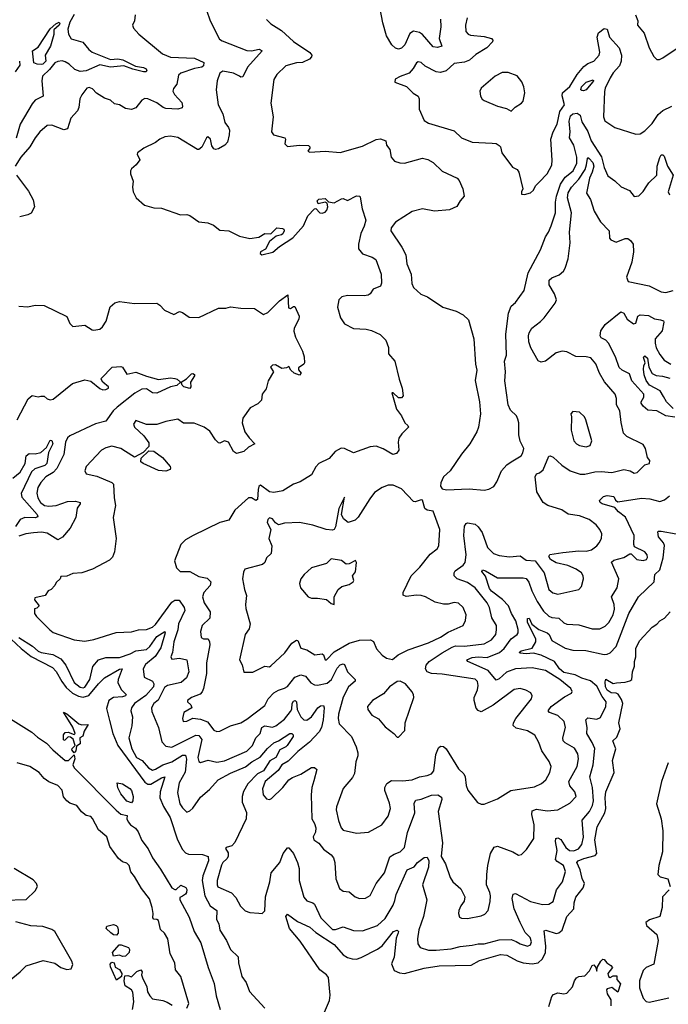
# Model space of a CAD drawing. Extents: x 2087054 to 2277909, y 548907 to 753496.
# Tile 298 of 444: x 2172441 to 2176762, y 694360 to 700922. Entities that reach past the tile are written whole.
import ezdxf

# ---------------------------------------------------------------- set-up
doc = ezdxf.new("R2010")
doc.units = 0

msp = doc.modelspace()

# ---------------------------------------------------------------- linework, layer by layer
at = {"layer": '0CON20XD'}
for points in [[(2175244.7, 700924.7), (2175246.5, 700875), (2175236.3, 700796.3), (2175252.2, 700745), (2175225, 700735.8), (2175195, 700740.5), (2175125, 700824), (2175105, 700836.5), (2175065.4, 700844.6), (2175039.2, 700830.8), (2175005.9, 700755), (2174985, 700732.9), (2174965, 700725.5), (2174945, 700731.5), (2174921.1, 700755), (2174885.2, 700815.2), (2174859.8, 700899.8), (2174841.8, 700995)], [(2173211.2, 700955), (2173206.2, 700915), (2173193.3, 700885), (2173198.8, 700865), (2173235, 700826.2), (2173392, 700695), (2173445, 700671.8), (2173604.5, 700664.5), (2173667.4, 700637.4), (2173665.7, 700615), (2173655, 700606.3), (2173605, 700596), (2173514.4, 700565), (2173498, 700552), (2173487.4, 700492.6), (2173465, 700463.3), (2173461.9, 700445), (2173473.4, 700423.4), (2173520.5, 700370.5), (2173525.9, 700345.9), (2173522.5, 700335), (2173495, 700324.8), (2173415, 700329.2), (2173396.3, 700336.4), (2173355, 700368.6), (2173295, 700394), (2173275, 700396), (2173254.1, 700385.9), (2173215, 700333.8), (2173185, 700323.8), (2173145, 700330), (2173105, 700353.3), (2173071.7, 700361.7), (2173045.9, 700385.9), (2173005, 700398.8), (2172952.5, 700432.5), (2172925, 700461.2), (2172905, 700469.2), (2172887.5, 700465), (2172855, 700420), (2172842.5, 700395), (2172834.2, 700335.8), (2172825.6, 700314.4), (2172780.8, 700265), (2172760, 700195), (2172735, 700188.5), (2172655, 700219.2), (2172623.8, 700216.2), (2172576.3, 700173.6), (2172544.5, 700135), (2172507.9, 700075), (2172448.9, 700005), (2172410.6, 699945)], [(2172805, 700956.8), (2172774.5, 700905), (2172762, 700858), (2172767, 700825), (2172785, 700795.3), (2172862.8, 700772.8), (2172902.5, 700722.5), (2172924.3, 700704.3), (2173045, 700656.1), (2173095, 700660.3), (2173128.5, 700655), (2173212.8, 700612.7), (2173265, 700603.7), (2173283.5, 700595), (2173288.2, 700581.8), (2173282, 700575), (2173265, 700573.6), (2173195, 700591.1), (2173135.2, 700615.2), (2173045, 700605.4), (2172975, 700620.3), (2172885, 700582.1), (2172845, 700577.1), (2172808.9, 700588.9), (2172771.3, 700625), (2172745, 700641.4), (2172725, 700647.4), (2172695, 700643.4), (2172675, 700633.3), (2172640.2, 700589.8), (2172593.8, 700546.2), (2172588.4, 700515), (2172597.1, 700412.9), (2172545, 700386.4), (2172525, 700360)], [(2173685.7, 700985), (2173708.9, 700915), (2173772.2, 700792.2), (2173790.2, 700780.2), (2173955, 700716.2), (2173985, 700714.6), (2174035.4, 700725.4), (2174056, 700715), (2173959.6, 700605), (2173928.5, 700541.5), (2173915, 700539.2), (2173905.5, 700545.5)], [(2174084.2, 700924.2), (2174113.3, 700895), (2174185, 700850.8), (2174265, 700777.1), (2174375, 700702.9), (2174386.9, 700685), (2174385, 700674), (2174370.9, 700659.1), (2174325, 700635.8), (2174285, 700634.4), (2174213.3, 700615), (2174155, 700556.7), (2174135, 700522.5), (2174114.2, 700365), (2174130.6, 700275), (2174118.8, 700175), (2174132.5, 700155), (2174207.5, 700135), (2174212.5, 700125), (2174206.7, 700095), (2174225, 700076.7), (2174305, 700086), (2174365, 700083.3), (2174373.3, 700075), (2174373.3, 700065), (2174360, 700045), (2174375, 700040), (2174475, 700046.5), (2174575, 700035.7), (2174725, 700078.5), (2174815, 700124.4), (2174845, 700127.1), (2174880, 700115), (2174883.8, 700085), (2174906.7, 700056.7), (2174916.7, 700005), (2174938.9, 699978.9), (2174972.7, 699967.3), (2175005, 699965.6), (2175085, 699987.5), (2175125, 699998.5), (2175160.7, 699990.7), (2175195, 699969.4), (2175255, 699911.9), (2175356.2, 699865), (2175369.7, 699849.7), (2175394.3, 699795), (2175402, 699745), (2175374.4, 699715.6), (2175353.2, 699676.8), (2175303.3, 699655), (2175205, 699645.4), (2175125, 699662.1), (2175055, 699642.9), (2174945, 699572.5), (2174915.5, 699535), (2174913.3, 699515), (2174987.5, 699405), (2175013.5, 699355), (2175020.4, 699295), (2175048.2, 699225), (2175052.8, 699162.8), (2175065, 699138), (2175113.4, 699093.4), (2175158.8, 699075), (2175260, 699005), (2175348.8, 698978.8), (2175395.8, 698955.8), (2175430.5, 698920.5), (2175466, 698795), (2175478, 698625), (2175486, 698585), (2175476.1, 698516.1), (2175503.3, 698375), (2175511.2, 698295), (2175498, 698205), (2175486, 698175), (2175440, 698095), (2175385, 698026.7), (2175308.8, 697915), (2175263.8, 697875), (2175246, 697835), (2175245, 697812.5), (2175256.2, 697795), (2175285, 697788.2), (2175434.6, 697795.4), (2175535, 697786.2), (2175567.5, 697792.5), (2175598.8, 697811.2), (2175619.1, 697840.9), (2175651.4, 697915), (2175686, 697954), (2175715, 697975.7), (2175780.8, 698015), (2175792.9, 698035), (2175798.6, 698065), (2175775, 698113.3), (2175765.5, 698155), (2175766, 698235), (2175760.5, 698260.5), (2175751.2, 698281.2), (2175710, 698320), (2175694.2, 698355), (2175672, 698515), (2175678.1, 698575), (2175671.4, 698645), (2175684.5, 698685.5), (2175680.4, 698825), (2175698.1, 698965), (2175715, 699012.5), (2175745, 699036.7), (2175802.4, 699117.6), (2175827.5, 699235), (2175911.1, 699388.9), (2175943.3, 699475), (2175964.6, 699505.4), (2175982.5, 699547.5), (2176010.4, 699635), (2176010.5, 699705), (2176016.9, 699745), (2176044.8, 699825), (2176075, 699871.9), (2176127.6, 699915), (2176152.1, 699965), (2176153.3, 700005), (2176133.5, 700085), (2176104.2, 700135), (2176108.5, 700175), (2176100.6, 700245), (2176109.8, 700280.2), (2176125.1, 700294.9), (2176155, 700299.4), (2176175.5, 700285.5), (2176185, 700240.8), (2176225.6, 700175.6), (2176247.1, 700115), (2176317, 700007), (2176335, 699935.8), (2176360.2, 699880.2), (2176405, 699848.8), (2176447, 699807), (2176503.4, 699783.4), (2176535, 699743.1), (2176565, 699747.1), (2176595, 699775.7), (2176619.6, 699815)], [(2175422.9, 700935), (2175411.1, 700885), (2175412.6, 700842.6), (2175428, 700825), (2175445, 700817.8), (2175535, 700808.8), (2175585, 700796.9), (2175594, 700785), (2175590, 700775), (2175552.2, 700735), (2175480.4, 700689.6), (2175437.4, 700652.6), (2175405, 700639.4), (2175335, 700629.5), (2175281.7, 700581.7), (2175245, 700568.9), (2175215, 700574.6), (2175142.2, 700612.2), (2175115, 700635.8), (2175095, 700640.8), (2175084, 700635), (2175063.2, 700596.8), (2175035.6, 700564.4), (2174975, 700543.3), (2174942.5, 700525), (2174940, 700505), (2175017.6, 700477.6), (2175061.7, 700431.7), (2175095, 700412.5), (2175103.3, 700395), (2175102.9, 700325), (2175135, 700250), (2175165, 700231.4), (2175335, 700181.9), (2175385, 700134.2), (2175455, 700105.6), (2175589.5, 700099.5), (2175615, 700096.2), (2175635, 700083.3), (2175643.3, 700075), (2175652.5, 700035), (2175725, 699939.2), (2175755, 699923.3), (2175765.9, 699905.9), (2175793.3, 699795), (2175783.3, 699775), (2175785, 699760), (2175805, 699757.5), (2175845, 699767.5), (2175863.6, 699786.4), (2175877.5, 699815), (2175902, 699838), (2175955.6, 699895), (2175985, 699952.5), (2175988.1, 699985), (2175979.4, 700125), (2175994.6, 700175), (2176020.8, 700225), (2176039.3, 700310.7), (2176070.8, 700355), (2176055.4, 700415), (2176057.1, 700435), (2176105, 700476), (2176154.5, 700555.5), (2176200.1, 700609.9), (2176225, 700629.6), (2176265, 700646.4), (2176302.1, 700685), (2176306.6, 700705), (2176288.7, 700805), (2176296.9, 700835), (2176335, 700862.7), (2176355, 700859.2), (2176370.7, 700805), (2176434.8, 700734.8), (2176450.5, 700685), (2176447.2, 700645), (2176436.3, 700615), (2176395, 700567.5), (2176375.3, 700535), (2176341.1, 700465), (2176337.4, 700442.6), (2176330, 700275), (2176338.3, 700248.3), (2176405, 700204), (2176545, 700158), (2176575, 700160), (2176605, 700182), (2176655, 700230.8), (2176695, 700290), (2176725, 700317.1), (2176785, 700345.7)], [(2176542.5, 700955), (2176558.6, 700915), (2176556.2, 700885), (2176601.2, 700831.2), (2176634, 700735), (2176665, 700677.5), (2176685, 700657.5), (2176703, 700657), (2176725, 700666.7), (2176835, 700740)], [(2172585, 700624.1), (2172557.5, 700625), (2172534.6, 700635), (2172526.7, 700713.3), (2172565, 700739.2), (2172645, 700861.2), (2172680.8, 700895), (2172705, 700905.5), (2172709.2, 700895), (2172705, 700884.5), (2172669.2, 700855), (2172667.9, 700822.1), (2172647.1, 700745), (2172610, 700685), (2172615.5, 700645), (2172595, 700625.8), (2172585, 700624.1)], [(2172440.4, 700645), (2172442.2, 700617.8), (2172410, 700575)], [(2173905.5, 700545.5), (2173866.2, 700565), (2173795, 700579.2), (2173775, 700565.6), (2173757.4, 700515), (2173750.3, 700455), (2173762.2, 700355), (2173794.5, 700295), (2173807.4, 700237.4), (2173833.1, 700203.1), (2173838.6, 700185), (2173837.5, 700155), (2173824.4, 700105), (2173807.5, 700085), (2173765, 700060.9), (2173745, 700057.3), (2173735, 700061.5), (2173721.8, 700081.8), (2173711.1, 700125), (2173695, 700142), (2173685, 700133.8), (2173655, 700073.3), (2173635, 700055.6), (2173625, 700055.6), (2173495, 700135.8), (2173445, 700146), (2173408.8, 700141.2), (2173375, 700125.8), (2173345, 700104.2), (2173267.5, 700065), (2173226.7, 700035), (2173223.8, 700025), (2173241.7, 699988.3), (2173217.5, 699955), (2173185, 699927.5), (2173180, 699915), (2173180, 699895), (2173196.7, 699845), (2173192.5, 699805), (2173197.5, 699775), (2173217.5, 699735), (2173272.5, 699685), (2173335, 699668.8), (2173385, 699666.7), (2173511.7, 699621.7), (2173555, 699623.3), (2173575, 699616.7), (2173635, 699574.2), (2173695, 699567.5), (2173732.7, 699552.7), (2173775, 699518.8), (2173835, 699513.8), (2173905, 699480), (2173973.9, 699463.9), (2174035, 699471.8), (2174075, 699495.8), (2174115, 699494), (2174155, 699535.4), (2174191.2, 699531.2), (2174200.6, 699525), (2174202.7, 699515), (2174194.7, 699495.3), (2174185, 699487.5), (2174150.2, 699479.8), (2174105, 699443.5), (2174077.6, 699392.4), (2174044.4, 699375), (2174042.8, 699362.8), (2174055, 699353.6), (2174127.4, 699372.6), (2174170.9, 699409.1), (2174261.1, 699468.9), (2174332.1, 699547.9), (2174361.1, 699615), (2174405, 699661.2), (2174415, 699663.3), (2174441.4, 699635), (2174455, 699631.3), (2174475, 699638.8), (2174487, 699653), (2174494.5, 699675), (2174488.6, 699698.6), (2174475, 699706.7), (2174430, 699695), (2174423.8, 699715), (2174435, 699726.2), (2174475, 699730), (2174498.1, 699708.1), (2174535, 699700.4), (2174585, 699728.8), (2174595, 699730), (2174625, 699716.7), (2174685, 699747.8), (2174706.4, 699746.4), (2174709.5, 699739.5), (2174721.7, 699661.7), (2174747.5, 699585), (2174736.7, 699545), (2174713.9, 699496.1), (2174698.8, 699425), (2174699.1, 699395), (2174725, 699361.8), (2174790.2, 699340.2), (2174813.2, 699323.2), (2174849.2, 699225), (2174851.9, 699165), (2174844, 699145), (2174796.7, 699125), (2174776.7, 699095), (2174763.1, 699086.9), (2174735, 699081.8), (2174625.3, 699084.7), (2174587.5, 699075), (2174568.1, 699055), (2174559.2, 699005), (2174579.2, 698935), (2174605, 698893.8), (2174665, 698864.2), (2174749.1, 698859.1), (2174785, 698850.8), (2174842.7, 698822.7), (2174881.2, 698785), (2174897.7, 698737.7), (2174898, 698695), (2174940, 698645), (2174968, 698525), (2174990, 698465), (2174996.7, 698415), (2174985, 698402.5), (2174965, 698402.5), (2174930, 698435), (2174920, 698435), (2174951.2, 698325), (2174985, 698282.5), (2175006.2, 698235), (2175027, 698217), (2175031.4, 698205), (2174987.5, 698162.5), (2174967.4, 698132.6), (2174963.1, 698105), (2174967.7, 698052.3), (2174950.5, 698029.5), (2174925.8, 698024.2), (2174861.5, 698061.5), (2174815, 698078.5), (2174776.7, 698075), (2174665, 698034.4), (2174605, 698062.9), (2174583, 698067), (2174543.8, 698045), (2174501.7, 697998.3), (2174435, 697963.3), (2174415, 697942.5), (2174385, 697887.5), (2174308.9, 697841.1), (2174264.5, 697825.5), (2174195, 697782.2), (2174135, 697770.4), (2174105, 697776.1), (2174045, 697819.5), (2174035, 697811.4), (2174028.7, 697791.3), (2174025, 697724.4), (2174015, 697718.1), (2173985, 697734.3), (2173964.5, 697735.5), (2173875, 697654), (2173835, 697586), (2173775, 697570.8), (2173597.5, 697485), (2173545.7, 697454.3), (2173515, 697423.3), (2173472, 697315), (2173485, 697267.5), (2173510, 697245), (2173575, 697243.4), (2173635, 697211.2), (2173690, 697200), (2173713.6, 697175), (2173710.1, 697149.9), (2173668.1, 697105), (2173658.1, 697075), (2173669.1, 697035), (2173710, 696975), (2173707.9, 696932.1), (2173656.2, 696885), (2173646.4, 696845), (2173649.5, 696805), (2173665, 696796.4), (2173696.2, 696795), (2173705.5, 696775.5), (2173706.7, 696755), (2173684.5, 696635), (2173686.5, 696565), (2173664.7, 696465.3), (2173656.8, 696443.2), (2173642.6, 696427.4), (2173585, 696404.5), (2173560, 696385), (2173558, 696375), (2173582, 696355), (2173588.8, 696335), (2173534, 696305), (2173526.7, 696265), (2173530, 696245), (2173555, 696246.2), (2173594.4, 696265.6), (2173645, 696259.3), (2173691.2, 696241.2), (2173735, 696186.5), (2173755, 696177.3), (2173775, 696180), (2173845, 696216.5), (2173915, 696235.6), (2173955, 696259.1), (2174075, 696351.5), (2174096.9, 696395), (2174133.1, 696435), (2174165, 696453.3), (2174204.4, 696465.6), (2174225, 696477.8), (2174275, 696539.4), (2174314.7, 696554.7), (2174345, 696547.1), (2174381.3, 696501.3), (2174405, 696488.2), (2174425, 696486.5), (2174490.1, 696499.9), (2174517.5, 696525), (2174555, 696600), (2174575, 696621.5), (2174595, 696629.4), (2174605.6, 696625), (2174625, 696574.5), (2174675.6, 696525), (2174675, 696514.3), (2174632.3, 696475), (2174595, 696405.7), (2174564.1, 696294.1), (2174561.8, 696265), (2174568.7, 696228.7), (2174652.2, 696145), (2174682.5, 696075), (2174692.9, 696035), (2174692.9, 696015), (2174679.4, 695975), (2174672, 695898), (2174658.3, 695871.7), (2174595, 695797.5), (2174551.1, 695675), (2174549.2, 695655), (2174565.5, 695584.5), (2174581.8, 695535), (2174595, 695519.4), (2174685, 695501.1), (2174765, 695506.7), (2174854.5, 695555.5), (2174896.7, 695613.3), (2174911.8, 695665), (2174905, 695700), (2174873.6, 695785), (2174874.6, 695805.4), (2174887.8, 695832.2), (2174918.2, 695851.8), (2174991.9, 695848.1), (2175055, 695854.6), (2175105, 695876.2), (2175155, 695884.5), (2175183.9, 695896.1), (2175199.1, 695915), (2175213.8, 696025), (2175231.7, 696068.3), (2175245, 696080), (2175265, 696077.1), (2175282.4, 696062.4), (2175365, 695928.6), (2175399.5, 695895), (2175408.8, 695875), (2175415, 695817.5), (2175426.6, 695786.6), (2175490, 695705), (2175515, 695693.3), (2175535, 695693.3), (2175625, 695730), (2175713.3, 695785), (2175871.4, 695808.6), (2175918.3, 695831.7), (2175945.4, 695854.6), (2175972.5, 695905), (2175982.7, 695945), (2175968.7, 695978.7), (2175918.8, 696048.8), (2175898.9, 696105), (2175872.3, 696152.3), (2175823.1, 696183.1), (2175749.3, 696199.3), (2175727.7, 696217.7), (2175730, 696235), (2175747.1, 696265), (2175850, 696395), (2175854.2, 696415), (2175846, 696435), (2175813.6, 696453.6), (2175775, 696464.4), (2175735, 696457.9), (2175596.2, 696353.8), (2175515, 696308.8), (2175495, 696316.7), (2175482.8, 696332.7), (2175468.9, 696385), (2175468.7, 696405), (2175490.6, 696455), (2175494.7, 696484.7), (2175491.9, 696511.9), (2175475, 696527.3), (2175255, 696560.2), (2175183.4, 696563.4), (2175155.6, 696575), (2175144.5, 696595), (2175149.1, 696620.9), (2175169.5, 696645), (2175255, 696703.1), (2175321.1, 696738.9), (2175345, 696747.7), (2175405, 696745.6), (2175535, 696761.2), (2175585, 696788.2), (2175612.1, 696825), (2175618.5, 696855), (2175616.4, 696885), (2175586.2, 696935), (2175571.1, 697005), (2175556, 697035), (2175474.8, 697134.8), (2175425, 697171.2), (2175355, 697195.4), (2175336.4, 697215), (2175334.4, 697235), (2175341.1, 697248.9), (2175395, 697287.1), (2175409.3, 697305), (2175415.7, 697355), (2175399.6, 697485), (2175404.6, 697545.4), (2175415, 697563.8), (2175425, 697568), (2175475, 697558.5), (2175495, 697542.2), (2175522.7, 697505), (2175557.9, 697405), (2175598.1, 697365), (2175635, 697351.1), (2175705, 697342.5), (2175775, 697348.8), (2175815, 697320), (2175875, 697314.4), (2175935.3, 697235.3), (2175965, 697124.2), (2175991.9, 697101.9), (2176025, 697093.6), (2176165, 697124.2), (2176184.3, 697145), (2176198.1, 697195), (2176195.6, 697215), (2176183.1, 697235), (2176149.2, 697259.2), (2176093.1, 697283.1), (2176015, 697301.4), (2175976.7, 697325), (2175966.7, 697345), (2175973, 697357), (2176058.9, 697371.1), (2176165, 697381.6), (2176215, 697378.9), (2176250.8, 697389.2), (2176285.6, 697415), (2176301.5, 697435), (2176317.3, 697465), (2176319.4, 697495), (2176305.7, 697525), (2176281.4, 697555), (2176235, 697590.5), (2176170, 697615), (2176095, 697626.4), (2176052.5, 697655), (2175960, 697685), (2175927.5, 697705), (2175887.1, 697775), (2175874.5, 697875), (2175884, 697895), (2175905, 697901.2), (2175928, 697922), (2175965, 698012), (2175975, 698015.6), (2175995, 698006.9), (2176052.4, 697952.4), (2176109.2, 697915), (2176175, 697893.8), (2176205, 697892.9), (2176271.5, 697908.5), (2176315, 697911.3), (2176385, 697904.5), (2176465, 697924.5), (2176508, 697915), (2176535, 697900), (2176555, 697903.8), (2176605, 697956), (2176635.9, 697964.1), (2176638.8, 697985), (2176623.3, 698005), (2176610, 698065), (2176595, 698090), (2176485, 698144.4), (2176463.5, 698165), (2176447, 698237), (2176438.9, 698315), (2176416.7, 698355), (2176417, 698397), (2176408.6, 698425), (2176337.2, 698507.2), (2176304.5, 698565), (2176278.6, 698628.6), (2176245, 698667.1), (2176215.6, 698675.6), (2176145, 698676.1), (2176085, 698707.3), (2176055, 698713.1), (2176015, 698701.4), (2175945, 698646.7), (2175915, 698640), (2175895, 698647.5), (2175846.4, 698735), (2175833.8, 698775), (2175830.9, 698815), (2175834.5, 698835), (2175853.3, 698865), (2175910.3, 698909.8), (2175935.5, 698935), (2176007.3, 699032.7), (2176016.9, 699055), (2176004.6, 699095), (2175967.8, 699155), (2175968.6, 699185), (2175985, 699201.9), (2176035, 699222.2), (2176062.9, 699245), (2176075.6, 699265), (2176095, 699327.5), (2176107.5, 699435), (2176104.2, 699505), (2176116.4, 699635), (2176090.3, 699735), (2176095, 699768.2), (2176116.4, 699805), (2176165, 699859.5), (2176207.1, 699923), (2176218, 699955), (2176222.6, 699997.4), (2176225, 700002.5), (2176235, 699997.5), (2176259.7, 699969.7), (2176264.8, 699945), (2176255.6, 699905), (2176236.7, 699865), (2176216.4, 699765), (2176243.8, 699723.8), (2176267.5, 699645), (2176310.9, 699575), (2176367.8, 699515), (2176370.6, 699465), (2176379.2, 699455), (2176415, 699439.5), (2176475, 699463.8), (2176493.3, 699463.3), (2176511.2, 699451.2), (2176528.8, 699425), (2176530.5, 699375), (2176519.2, 699305), (2176483.9, 699205), (2176495, 699177.5), (2176635, 699147.5), (2176715, 699108.9), (2176745, 699102.9), (2176795, 699118)], [(2175715, 700311.4), (2175741.1, 700338.9), (2175785, 700364.4), (2175795, 700379.2), (2175805.3, 700435), (2175800, 700475), (2175786.6, 700506.6), (2175755, 700548.6), (2175695, 700570.8), (2175655, 700569.2), (2175608.8, 700545), (2175516.2, 700465), (2175506, 700445), (2175511.7, 700411.7), (2175522.3, 700392.3), (2175535, 700383.8), (2175625, 700345.7), (2175685, 700330.6), (2175715, 700311.4)], [(2176197.1, 700447.1), (2176185, 700450), (2176180, 700455), (2176184.5, 700475), (2176215, 700504.4), (2176260.5, 700520.5), (2176264.4, 700515), (2176258.1, 700505), (2176215, 700454.1), (2176197.1, 700447.1)], [(2172525, 700360), (2172444.9, 700225.1), (2172416.9, 700133.1)], [(2176619.6, 699815), (2176632.3, 699835), (2176684.8, 699885), (2176688.6, 699945), (2176705, 700003.3), (2176715, 700021.2), (2176725, 700022), (2176735, 700013.3), (2176757.6, 699945), (2176793.6, 699885), (2176760.9, 699775), (2176769.2, 699755)], [(2172420, 699885), (2172499.1, 699779.1), (2172531.7, 699721.7), (2172539.3, 699675), (2172517.2, 699632.8), (2172495, 699621.3), (2172441, 699609)], [(2172435, 699012.5), (2172495, 699007.5), (2172545, 699020), (2172605, 699016.7), (2172755, 698943.3), (2172775, 698896.7), (2172795, 698876.2), (2172876.1, 698886.1), (2172923.9, 698853.9), (2172935, 698852.5), (2172975, 698860), (2172992.5, 698875), (2173016.4, 698913.6), (2173043, 699007), (2173074.3, 699035.7), (2173105, 699044), (2173205, 699030), (2173355, 699031.9), (2173375, 699020), (2173405, 698986.9), (2173467, 698957), (2173505, 698976.7), (2173525, 698970), (2173569.5, 698939.5), (2173635, 698937.1), (2173765, 698998.9), (2173815, 699000), (2173845, 699008.6), (2173915, 698998.9), (2174005, 698996.9), (2174065, 698956.2), (2174095, 698971.2), (2174171.5, 699048.5), (2174227.5, 699087.5), (2174231.2, 699001.2), (2174245, 698996.7), (2174265, 699010), (2174275, 699010), (2174302, 698945), (2174300, 698925), (2174269.2, 698865), (2174267.5, 698845), (2174277.5, 698805), (2174325, 698712.5), (2174335.8, 698675), (2174338, 698635), (2174333.9, 698626.1), (2174298.3, 698601.7), (2174298.3, 698588.3), (2174316.7, 698565), (2174305, 698553.3), (2174270, 698565), (2174247.5, 698585), (2174235, 698610), (2174219.3, 698600.7), (2174187, 698597), (2174145, 698622.5), (2174125, 698620), (2174112.5, 698605), (2174132.5, 698575), (2174096.1, 698513.9), (2174082.5, 698462.5), (2174057.5, 698425), (2174052.5, 698385), (2174027.3, 698362.7), (2173975.8, 698334.2), (2173928, 698265), (2173924, 698235), (2173942, 698175), (2173968.8, 698135), (2174007.5, 698095), (2173966.4, 698073.6), (2173935, 698043.8), (2173885, 698030), (2173865, 698043.3), (2173833.1, 698105), (2173805, 698115.5), (2173775, 698100), (2173765, 698102), (2173745, 698121.2), (2173708.7, 698178.7), (2173670.8, 698205), (2173603.3, 698233.3), (2173532.5, 698232.5), (2173495, 698260), (2173415, 698244.2), (2173355, 698224), (2173285, 698223.3), (2173215, 698250), (2173198.8, 698225), (2173206.2, 698205), (2173268.7, 698148.7), (2173301.7, 698101.7), (2173301.7, 698078.3), (2173262.7, 698037.3), (2173205, 698006.2), (2173146.7, 698045)], [(2176805, 698272.7), (2176745, 698281.6), (2176685, 698314), (2176625, 698319.8), (2176595, 698346.7), (2176581.5, 698365), (2176581.6, 698375), (2176599.2, 698405), (2176598.2, 698425), (2176519.7, 698515), (2176502.5, 698562.5), (2176455, 698585.6), (2176435, 698604.2), (2176410, 698675), (2176363.2, 698765), (2176345.4, 698785.4), (2176315, 698801.9), (2176307.5, 698815), (2176312.8, 698847.2), (2176340.5, 698889.5), (2176445, 698974.5), (2176465, 698965.7), (2176488.9, 698925), (2176530, 698895), (2176545, 698900), (2176558, 698945), (2176575, 698954.3), (2176629.2, 698950.8), (2176669.2, 698929.2), (2176710.4, 698920.4), (2176729.2, 698915), (2176731.9, 698905), (2176720.8, 698849.2), (2176675.4, 698795), (2176673.5, 698765), (2176681.6, 698735), (2176705, 698690), (2176735, 698651.9), (2176778.8, 698625)], [(2176795, 698330.4), (2176750, 698375), (2176730.6, 698410.6), (2176708.3, 698448.3), (2176637.5, 698485), (2176615, 698517.1), (2176601.6, 698555), (2176596.7, 698593.3), (2176598.6, 698615), (2176608.8, 698635), (2176597.5, 698672.5), (2176605, 698682.5), (2176624.4, 698665), (2176632.2, 698605), (2176655, 698563.1), (2176681.2, 698551.2), (2176723, 698547), (2176772.5, 698532.5)], [(2172425, 698254.4), (2172497.5, 698395), (2172525, 698417.8), (2172565, 698408.5), (2172582.1, 698412.1), (2172603.5, 698413.5), (2172624.4, 698395), (2172645, 698388.6), (2172665, 698391.9), (2172791.8, 698498.2), (2172875, 698522.5), (2172915, 698512.2), (2172975, 698462.9), (2172995, 698455.7), (2173015, 698458), (2173032.5, 698465), (2173032.5, 698475), (2172994, 698505), (2172984, 698525), (2172986.4, 698533.6), (2173057.1, 698605), (2173115, 698610), (2173125.5, 698605.5), (2173155, 698558.8), (2173215, 698572.7), (2173285, 698545.4), (2173365, 698523.9), (2173445, 698533.9), (2173475, 698531.5), (2173491.2, 698525), (2173512.5, 698505), (2173486.9, 698483.1), (2173445, 698473.8), (2173355, 698431.9), (2173325.8, 698435.8), (2173285, 698461.2), (2173255, 698460.2), (2173207.8, 698432.2), (2173091.2, 698338.8), (2173062.9, 698315), (2173014.2, 698245.8), (2172945, 698229.1), (2172775, 698147.8), (2172758.9, 698135), (2172746.1, 698105), (2172734.8, 698025), (2172689.6, 697930.4), (2172665.1, 697904.9), (2172614.6, 697875), (2172581.6, 697838.4), (2172562.1, 697805), (2172555.2, 697765.2), (2172561, 697735), (2172579.7, 697705), (2172606.9, 697685), (2172635, 697679.8), (2172685, 697683.2), (2172759.3, 697710.7), (2172812.3, 697712.3), (2172843.8, 697705), (2172844.2, 697695), (2172824.2, 697665.8), (2172815.3, 697605), (2172777.5, 697532.5), (2172727.3, 697472.7), (2172695, 697456.1), (2172625, 697498.5), (2172586.3, 697506.4), (2172532.7, 697502.7), (2172481.2, 697495), (2172435, 697479.8)], [(2173575, 698463.1), (2173534.2, 698475), (2173522.9, 698485), (2173516, 698505), (2173551.3, 698528.7), (2173585, 698561.9), (2173595, 698564.3), (2173605, 698557.5), (2173605, 698547.5), (2173579.1, 698505), (2173580.6, 698475), (2173575, 698463.1)], [(2176215, 698074.5), (2176242, 698085), (2176251.9, 698115), (2176212, 698255), (2176204.1, 698274.1), (2176171.2, 698305), (2176125, 698309.4), (2176112, 698295), (2176117.5, 698275), (2176114.3, 698185), (2176133.5, 698115), (2176151.4, 698095), (2176170, 698085), (2176215, 698074.5)], [(2172395, 697867.1), (2172443.4, 697906.6), (2172476.9, 697963.1), (2172485, 698016), (2172505, 698031.4), (2172545, 698028.5), (2172582.7, 698037.3), (2172620, 698070), (2172645, 698118.8), (2172655, 698116.7), (2172662.2, 698095), (2172632.1, 698037.9), (2172621.5, 697965), (2172609.4, 697950.6), (2172542.1, 697927.9), (2172520.7, 697909.3), (2172450, 697765), (2172455, 697740), (2172557.3, 697625), (2172561.5, 697608.5), (2172545, 697601.9), (2172475, 697603.5), (2172445, 697590.9), (2172413.9, 697545)], [(2173146.7, 698045), (2173115, 698064.2), (2173055, 698079.5), (2173015, 698069.2), (2172985, 698052.7), (2172885, 697944), (2172875.8, 697915), (2172883.3, 697895), (2172955, 697879.1), (2173055, 697836.2), (2173065.6, 697825.6), (2173069.4, 697735), (2173080, 697685), (2173064.3, 697604.3), (2173082.9, 697465), (2173071.9, 697375), (2173059.4, 697340.6), (2173039.8, 697320.2), (2172925, 697258.9), (2172855, 697234.4), (2172795, 697230.6), (2172755, 697213.3), (2172715, 697210), (2172710, 697195), (2172685, 697170), (2172675, 697150), (2172650, 697125), (2172630, 697115), (2172610, 697085), (2172541.7, 697068.3), (2172540, 697055), (2172570, 697015), (2172555, 697000), (2172540, 696995), (2172540, 696965), (2172552.5, 696945), (2172642.5, 696855), (2172665, 696836.7), (2172805, 696788.6), (2172875, 696780), (2172935, 696790), (2173083.4, 696836.6), (2173185, 696841.9), (2173233.6, 696856.4), (2173285, 696858.5), (2173325, 696873.6), (2173345, 696890), (2173455, 697038.9), (2173475, 697052.2), (2173502.4, 697052.4), (2173536.2, 697005), (2173541.8, 696985), (2173498.3, 696895), (2173494.4, 696855), (2173468.3, 696775), (2173458.9, 696705), (2173447.5, 696675), (2173455, 696660.8), (2173505, 696665.5), (2173554, 696655), (2173568.2, 696575), (2173551.8, 696535), (2173516.7, 696505), (2173426.1, 696483.9), (2173405, 696470.8), (2173362.6, 696387.4), (2173335, 696364.1), (2173318.3, 696335), (2173321.3, 696311.3), (2173366.2, 696205), (2173388.6, 696108.6), (2173415, 696080.7), (2173455, 696074.3), (2173615, 696154.2), (2173635, 696152), (2173653.8, 696123.8), (2173627.9, 696005), (2173635, 695977.5), (2173645, 695972.2), (2173697.5, 695987.5), (2173755, 695973.5), (2173805, 695982.9), (2173955, 696046.6), (2173992.9, 696085), (2174014.7, 696135), (2174042.2, 696165), (2174055, 696205.4), (2174075, 696215.8), (2174125, 696207.2), (2174146.7, 696215), (2174205, 696259.3), (2174245, 696310), (2174253.9, 696326.1), (2174257.3, 696365), (2174265, 696380.6), (2174275.4, 696385.4), (2174286.2, 696375), (2174290.5, 696325), (2174313.8, 696275), (2174335, 696255.4), (2174355, 696253.4), (2174385, 696274.6), (2174427.3, 696335), (2174445, 696348.8), (2174465, 696350.8), (2174469.3, 696335), (2174461.9, 696255), (2174450.9, 696205), (2174435.5, 696174.5), (2174372.7, 696107.3), (2174295, 696044.5), (2174230, 695980), (2174187.1, 695955), (2174162, 695918), (2174076.2, 695845), (2174058.1, 695795), (2174062.2, 695755), (2174085, 695730), (2174105, 695725.6), (2174119.3, 695730.7), (2174195, 695804), (2174235, 695856), (2174258.3, 695871.7), (2174315, 695894), (2174385, 695938.8), (2174405, 695938.8), (2174420, 695925), (2174401.4, 695848.6), (2174388.2, 695805), (2174383.3, 695755), (2174386.6, 695596.6), (2174405.7, 695565), (2174414.3, 695535), (2174412.7, 695507.3), (2174396.7, 695475), (2174400, 695455), (2174435, 695433.3), (2174464.6, 695394.6), (2174516.5, 695356.5), (2174531.8, 695335), (2174540, 695305), (2174547.9, 695195), (2174571.5, 695131.5), (2174595, 695114.6), (2174635, 695108.6), (2174675, 695075.8), (2174705, 695064.4), (2174745, 695067.5), (2174775.8, 695085), (2174816.9, 695165), (2174871.1, 695235), (2174907.3, 695342.7), (2174935, 695361.2), (2174975.8, 695375), (2175005, 695404.2), (2175023.5, 695505), (2175072.8, 695635), (2175069.6, 695699.6), (2175080.9, 695719.1), (2175115, 695726.1), (2175185, 695753.8), (2175226.1, 695756.1), (2175251.1, 695741.1), (2175252.2, 695725), (2175228.2, 695645), (2175258.3, 695435), (2175249.6, 695345), (2175278.8, 695295), (2175308.6, 695205), (2175327.1, 695175), (2175379.1, 695129.1), (2175406, 695075), (2175403, 695047), (2175379.2, 695015), (2175366, 694985), (2175364.1, 694964.1), (2175371.2, 694941.2), (2175385, 694934), (2175425, 694931.9), (2175515, 694948.6), (2175538.9, 694961.1), (2175562.5, 694985), (2175575.6, 695045), (2175576.6, 695083.4), (2175573.1, 695105), (2175550, 695155), (2175552.5, 695225), (2175559.3, 695285), (2175578.2, 695365), (2175602.8, 695407.2), (2175625, 695414), (2175725.9, 695375.9), (2175765, 695353.3), (2175785, 695357.5), (2175817.9, 695392.1), (2175867.1, 695465), (2175867.7, 695555), (2175852.1, 695625), (2175855, 695649.2), (2175885, 695659.6), (2175955, 695650), (2176026.2, 695655), (2176105, 695700.9), (2176147.1, 695745), (2176139.6, 695775), (2176106.2, 695815), (2176100, 695845), (2176155.9, 695945), (2176162.8, 695995), (2176158.3, 696028.3), (2176136.3, 696066.4), (2176075, 696101.8), (2176062.7, 696115), (2176058.9, 696135), (2176078.2, 696205), (2176067.5, 696245), (2176025, 696284.6), (2175970, 696305), (2175961.4, 696315), (2175981.5, 696345), (2176071.1, 696408.9), (2176117.3, 696432.7), (2176120.8, 696445), (2176112.9, 696465), (2176040, 696525), (2175945, 696584.6), (2175855, 696601.8), (2175745, 696595.9), (2175685, 696573.3), (2175635, 696529.5), (2175615, 696519.4), (2175561.5, 696585), (2175425.8, 696645), (2175420.8, 696655), (2175455, 696671.1), (2175495, 696675.2), (2175555, 696670.9), (2175637.5, 696705), (2175668.6, 696731.4), (2175715.2, 696794.8), (2175755.9, 696824.1), (2175762.5, 696835), (2175762.7, 696857.3), (2175745.4, 696914.6), (2175716.8, 696965), (2175697.5, 697015), (2175656.8, 697056.8), (2175585, 697112.3), (2175571.1, 697131.1), (2175543.1, 697213.1), (2175520, 697245), (2175524.6, 697255.4), (2175545, 697249.5), (2175625, 697202.2), (2175795, 697202.1), (2175815, 697197.3), (2175833.7, 697173.7), (2175852.4, 697115), (2175887.4, 697045), (2175929.6, 696979.6), (2175965, 696946.8), (2175985, 696937.7), (2176033.2, 696933.2), (2176065, 696903.1), (2176085, 696893.6), (2176165, 696888.1), (2176255, 696862.7), (2176305, 696861.1), (2176340.7, 696879.3), (2176366.2, 696905), (2176394, 696955), (2176402.7, 696992.7), (2176400.8, 697025), (2176383.1, 697075), (2176420.4, 697135), (2176432.1, 697195), (2176384.6, 697305.4), (2176399.7, 697320.2), (2176465, 697337.1), (2176505, 697362.3), (2176515, 697362.5), (2176551.5, 697325), (2176595, 697318.1), (2176616.8, 697325), (2176623.3, 697336.7), (2176621.9, 697355), (2176605, 697375.9), (2176537.8, 697407.8), (2176531.9, 697425), (2176533.8, 697485), (2176476.6, 697606.6), (2176431, 697641), (2176405, 697670.6), (2176322.5, 697695), (2176307.5, 697705), (2176303, 697717), (2176331.2, 697745), (2176355, 697750.6), (2176400, 697745), (2176409.3, 697719.3), (2176425, 697708.8), (2176583.8, 697733.8), (2176638.9, 697728.9), (2176705, 697710.8), (2176737.6, 697722.4), (2176770.6, 697749.4)], [(2173415, 697913.8), (2173365, 697916.2), (2173264.6, 697964.6), (2173248.8, 697975), (2173250.8, 697999.2), (2173301.2, 698048.8), (2173335, 698046), (2173392, 698005), (2173442.5, 697945), (2173446.7, 697935), (2173442.5, 697925), (2173415, 697913.8)], [(2173934.1, 696574.1), (2173995, 696574.2), (2174075, 696612.5), (2174105, 696609.2), (2174115, 696615.6), (2174208.5, 696701.5), (2174255, 696766.7), (2174285, 696786), (2174295, 696783.3), (2174315, 696734), (2174355, 696722.9), (2174408.3, 696688.3), (2174455.4, 696695.4), (2174465, 696688), (2174475, 696656.2), (2174485, 696655.8), (2174535, 696708.6), (2174635, 696766.2), (2174705, 696785.4), (2174778.7, 696788.7), (2174797.9, 696777.9), (2174817.9, 696727.9), (2174855.8, 696685.8), (2174885, 696666.2), (2174925, 696656.7), (2174961.7, 696688.3), (2175028.6, 696721.4), (2175165, 696769.6), (2175245, 696807.5), (2175295, 696838.8), (2175396.5, 696883.5), (2175411.7, 696918.3), (2175414.3, 696955), (2175394.4, 697004.4), (2175365, 697032), (2175335, 697037.1), (2175295, 697026.9), (2175265, 697026.7), (2175209.4, 697039.4), (2175145, 697074.4), (2175115, 697083.6), (2175085, 697086.9), (2175015, 697077.8), (2174995.8, 697085.8), (2174995.7, 697105), (2175048.1, 697215), (2175106.1, 697273.9), (2175175, 697359.1), (2175222.9, 697395), (2175234.4, 697415), (2175240, 697525), (2175195, 697646.7), (2175155, 697653.8), (2175140, 697665), (2175125, 697718.8), (2175115, 697722), (2175075, 697708), (2175065, 697710), (2174984.5, 697794.5), (2174928.7, 697818.7), (2174895, 697818.6), (2174855, 697803.1), (2174805, 697770), (2174772.6, 697727.4), (2174695, 697606), (2174675, 697586.7), (2174628.3, 697571.7), (2174597.5, 697595), (2174585.6, 697625), (2174605, 697740), (2174568.1, 697665), (2174545, 697541.2), (2174535.9, 697524.1), (2174525, 697519.5), (2174483.3, 697525), (2174395, 697553.5), (2174305, 697570.6), (2174205, 697565.7), (2174165, 697554.2), (2174145, 697568.1), (2174124.4, 697595), (2174105, 697602.1), (2174095, 697590.5), (2174090.6, 697570.6), (2174114.7, 697525), (2174099.7, 697465), (2174121.8, 697415), (2174116, 697364), (2174085.8, 697335), (2174074.2, 697305), (2174059.3, 697290.7), (2173940, 697260), (2173931.1, 697238.9), (2173926.4, 697195), (2173939.6, 697125), (2173952.5, 697085), (2173944.4, 697025), (2173946.6, 696996.6), (2173976.7, 696895), (2173968.9, 696861.1), (2173942.5, 696825), (2173906, 696656), (2173922.3, 696622.3), (2173934.1, 696574.1)], [(2172435, 696803.8), (2172525.9, 696745.9), (2172565, 696714), (2172585, 696705.2), (2172661.5, 696691.5), (2172715, 696661.4), (2172748.8, 696618.8), (2172803.5, 696505), (2172845, 696472.7), (2172865, 696469.5), (2172876, 696474), (2172909, 696525), (2172928, 696612), (2172965, 696654.7), (2173015, 696670.5), (2173105, 696670.8), (2173176.7, 696695), (2173215, 696715.8), (2173284.8, 696725.2), (2173308, 696745), (2173355, 696810.5), (2173408.6, 696845), (2173411.1, 696835), (2173381.5, 696735), (2173343.5, 696676.5), (2173278.2, 696625), (2173262.9, 696595), (2173270.6, 696540.6), (2173325, 696514.2), (2173334.8, 696495), (2173331.5, 696475), (2173281.7, 696418.3), (2173205.4, 696365), (2173185.4, 696335), (2173182.1, 696315), (2173191.8, 696275), (2173187.1, 696215), (2173168.2, 696135), (2173188.7, 696061.3), (2173219.2, 696005), (2173256.2, 695985), (2173298.7, 695935), (2173325, 695920.8), (2173345, 695925.9), (2173393.6, 695956.4), (2173453.5, 695976.5), (2173525, 696020.9), (2173545, 696020.6), (2173553.2, 695993.2), (2173543.5, 695906.5), (2173504.2, 695835), (2173491.8, 695771.8), (2173507.8, 695695), (2173525, 695668), (2173555, 695641.2), (2173575, 695648.8), (2173595, 695666.7), (2173645, 695739.2), (2173705, 695791.5), (2173763.8, 695856.2), (2173845, 695899.7), (2173945, 695942.6), (2173986.7, 695975), (2174043, 696007), (2174092.5, 696065), (2174135, 696102), (2174165, 696115.9), (2174241.4, 696165), (2174255, 696165.4), (2174263.3, 696155), (2174261.8, 696145), (2174223.4, 696085), (2174215, 696074.5), (2174174.9, 696055.1), (2174148, 696005), (2174107.9, 695982.1), (2174066.2, 695915), (2174025.4, 695894.6), (2173960.9, 695829.1), (2173931.7, 695778.3), (2173924, 695745), (2173924.2, 695705.8), (2173952.7, 695637.3), (2173949.5, 695595), (2173875, 695436.9), (2173855, 695415.6), (2173817.5, 695405), (2173812.5, 695397.5), (2173829.4, 695369.4), (2173829.6, 695345), (2173821.9, 695328.1), (2173795.4, 695304.6), (2173785, 695286.2), (2173755.6, 695185), (2173755.6, 695155), (2173762, 695142), (2173853.1, 695103.1), (2173880.8, 695070.8), (2173912.6, 695012.6), (2173943.2, 694983.2), (2173975, 694972.5), (2174035, 694967.1), (2174055.8, 694964.2), (2174075, 694982.5), (2174077.5, 695075), (2174106.4, 695175), (2174115.6, 695235), (2174173.3, 695305), (2174195.7, 695365), (2174225, 695402.5), (2174235, 695402.5), (2174265, 695364.2), (2174292.7, 695305), (2174302.5, 695265), (2174303.7, 695183.6), (2174335, 695072.5), (2174355, 695049.4), (2174395, 695035.8), (2174405, 695026), (2174446.2, 694935), (2174525, 694857.5), (2174545, 694858.1), (2174596.2, 694876.2), (2174665, 694850.9), (2174725, 694848.5), (2174825, 694885.4), (2174875, 694932.2), (2174929.2, 695020.8), (2174941.1, 695051.1), (2174948.7, 695091.3), (2175022.5, 695255), (2175069.2, 695275), (2175091.5, 695305), (2175135, 695338.2), (2175155, 695339.1), (2175167.5, 695315), (2175165.5, 695274.5), (2175124.6, 695155), (2175152.5, 695055), (2175131.8, 694945), (2175100.8, 694855), (2175091.2, 694795), (2175093.4, 694763.4), (2175108.4, 694738.4), (2175165, 694720.9), (2175215, 694719.7), (2175315, 694728.3), (2175375, 694744.7), (2175455, 694752.7), (2175495, 694763.2), (2175535, 694763.5), (2175635, 694788.8), (2175715, 694792.3), (2175748.3, 694778.3), (2175775, 694762.7), (2175825, 694747.5), (2175843.7, 694756.3), (2175849.6, 694775), (2175840.8, 694805), (2175809.2, 694839.1), (2175774.1, 694904.1), (2175734.7, 694995), (2175722.3, 695065), (2175727.4, 695092.6), (2175745, 695097.7), (2175844.8, 695044.8), (2175924.7, 695025.3), (2175965, 695026.2), (2175994.4, 695045), (2176017.7, 695122.3), (2176056.7, 695175), (2176076.6, 695245), (2176063.6, 695285), (2176021.2, 695311.2), (2176010.9, 695325), (2176022.2, 695385), (2176011.3, 695445), (2176013.8, 695465), (2176025, 695469.2), (2176045, 695456.9), (2176079.7, 695405), (2176102.7, 695385), (2176133, 695383), (2176164.5, 695395), (2176186.8, 695425), (2176197.3, 695472.7), (2176187.8, 695587.8), (2176236.7, 695645), (2176256.2, 695685), (2176263, 695715), (2176256.8, 695805), (2176239.1, 695875), (2176260.8, 695955), (2176271.8, 696065), (2176255.8, 696105), (2176218.8, 696165), (2176222.5, 696205), (2176211.8, 696255), (2176225, 696267.9), (2176285, 696260.4), (2176309.7, 696270.3), (2176346, 696345), (2176348.9, 696375), (2176320.5, 696410.5), (2176285, 696479.5), (2176244.1, 696515), (2176185, 696532.1), (2176141.8, 696555), (2176065, 696570.2), (2176036.3, 696595), (2176004.6, 696644.6), (2175915, 696687.5), (2175865, 696700.9), (2175815, 696694.4), (2175775, 696700), (2175768.8, 696705), (2175780.8, 696715), (2175855, 696732.9), (2175878.4, 696775), (2175879.2, 696795), (2175823.2, 696905), (2175825, 696930.8), (2175835, 696932.5), (2175852.9, 696892.9), (2175898.6, 696858.6), (2175955.3, 696835), (2175967.4, 696825), (2175986.5, 696785), (2176075, 696734.1), (2176125, 696720.4), (2176213.4, 696716.6), (2176335, 696691.8), (2176355, 696692.3), (2176375, 696701.2), (2176414, 696745), (2176499.2, 696965), (2176564.1, 697075.9), (2176668.9, 697175), (2176672.5, 697225), (2176705.5, 697255), (2176727.9, 697335), (2176736.7, 697416.7), (2176728.9, 697435), (2176696.1, 697475), (2176692, 697508), (2176696.4, 697513.6), (2176715, 697512.7), (2176815, 697495.5)], [(2174535, 697023.8), (2174536.2, 697075), (2174563.3, 697125), (2174587.5, 697145), (2174635, 697157.5), (2174663.3, 697175), (2174666.7, 697185), (2174658.8, 697215), (2174677.5, 697242.5), (2174685.6, 697305), (2174677.9, 697317.9), (2174635, 697294.5), (2174615, 697291.9), (2174585, 697317.3), (2174515, 697328.6), (2174485, 697298.1), (2174385, 697268.8), (2174335.3, 697224.7), (2174314.4, 697195), (2174304.4, 697165), (2174311.9, 697135), (2174363.3, 697075), (2174385, 697066.2), (2174425, 697067.1), (2174485, 697057.1), (2174515, 697030.8), (2174535, 697023.8)], [(2174472.6, 694307.4), (2174504.4, 694385), (2174509.2, 694420.8), (2174497.9, 694537.9), (2174485.4, 694555.4), (2174440.1, 694590.1), (2174309.9, 694779.9), (2174238.6, 694865), (2174213.5, 694945), (2174225, 694960.8), (2174291.4, 694911.4), (2174375, 694874.5), (2174415, 694837.3), (2174535, 694758.5), (2174595, 694688.2), (2174625, 694670.4), (2174655, 694662.1), (2174685, 694661.3), (2174715, 694670.8), (2174825, 694726.5), (2174855, 694750), (2174932.2, 694845), (2174955, 694854.2), (2174964.2, 694845), (2174963.1, 694835), (2174948.6, 694801.4), (2174935.2, 694674.8), (2174918.7, 694628.7), (2174935.7, 694585.7), (2174970.8, 694569.2), (2175005, 694563.8), (2175135, 694599.4), (2175235, 694616), (2175448.7, 694621.3), (2175505, 694651.1), (2175645, 694691.1), (2175686.8, 694686.8), (2175755, 694648.6), (2175795, 694635.9), (2175855, 694629.2), (2175895, 694636.2), (2175925, 694661.8), (2175944.4, 694705.6), (2175946.4, 694746.4), (2175935, 694850), (2175946, 694854), (2176015, 694832.1), (2176033.8, 694836.2), (2176055, 694854), (2176087.1, 694945), (2176133.6, 694995), (2176135.5, 695035.5), (2176146.1, 695073.9), (2176195, 695136.2), (2176203.1, 695165), (2176188.4, 695198.4), (2176175.6, 695255), (2176152.2, 695305), (2176162.2, 695315), (2176199.6, 695330.4), (2176275, 695352.2), (2176285.7, 695364.3), (2176272.6, 695455), (2176288.4, 695541.6), (2176340.2, 695635), (2176346.1, 695665), (2176341.3, 695735), (2176345.2, 695774.8), (2176400.7, 695905), (2176390.5, 695985), (2176412.8, 696062.8), (2176391.5, 696115), (2176420, 696140), (2176440.9, 696195), (2176433.3, 696235), (2176458.4, 696365), (2176450.5, 696390.5), (2176427.1, 696427.2), (2176415, 696433.7), (2176382, 696435), (2176355, 696453.9), (2176344, 696475), (2176341.7, 696508.3), (2176345, 696526.7), (2176395, 696498.1), (2176417.9, 696502.1), (2176475, 696505.6), (2176505.6, 696514.4), (2176518.8, 696525), (2176522.9, 696575), (2176536.7, 696613.3), (2176537.1, 696645), (2176546.7, 696675), (2176545.8, 696734.2), (2176572.9, 696785), (2176655, 696873.8), (2176685, 696893.3), (2176705, 696916.2), (2176737.5, 696932.5), (2176774.6, 696975.4)], [(2172351.7, 696825), (2172451.3, 696731.3), (2172517.9, 696677.9), (2172658.9, 696605), (2172685, 696578), (2172720.9, 696510.9), (2172750.9, 696470.9), (2172793.1, 696433.1), (2172832.3, 696412.3), (2172865, 696407.4), (2172902.6, 696417.4), (2172965, 696495.7), (2173005, 696534.6), (2173105, 696593.2), (2173124, 696595), (2173096.2, 696525), (2173095.2, 696505), (2173117.1, 696457.1), (2173151.4, 696425), (2173145.6, 696415), (2173125, 696407.7), (2173065, 696404.7), (2173034.8, 696385.2), (2173019.5, 696330.5), (2173039.6, 696250.4), (2173060.8, 696165), (2173095.8, 696085), (2173275, 695840.6), (2173295, 695826.7), (2173315, 695827.5), (2173385, 695868.9), (2173408, 695875), (2173377.8, 695775), (2173375.2, 695735), (2173398.9, 695678.9), (2173443, 695605), (2173492, 695455), (2173525, 695390.8), (2173545, 695369.5), (2173565, 695360.4), (2173658.7, 695358.7), (2173696.7, 695345), (2173699.5, 695315), (2173661.3, 695215), (2173655.9, 695185), (2173675, 695083.3)], [(2174965, 696140), (2175006.7, 696185), (2175010, 696235), (2175065.7, 696405), (2175064, 696425), (2175053.8, 696445), (2175011.2, 696495), (2174975, 696514.2), (2174955, 696512), (2174905, 696476), (2174865, 696428), (2174791.2, 696385), (2174758, 696345), (2174760.8, 696325), (2174786.8, 696286.8), (2174831.3, 696261.3), (2174875, 696208), (2174934, 696164), (2174955, 696140), (2174965, 696140)], [(2172363, 696273), (2172522.7, 696172.7), (2172560.8, 696140.8), (2172620, 696100), (2172662, 696055), (2172745, 695983.7), (2172765.8, 695984.2), (2172805, 696023.3), (2172808.9, 695995), (2172795.6, 695955), (2172803.8, 695935), (2173083.6, 695653.6), (2173115, 695627.5), (2173156.8, 695616.8), (2173154.7, 695595), (2173162.8, 695575), (2173179.5, 695555), (2173213, 695533), (2173229.8, 695509.8), (2173255, 695451.5), (2173296.6, 695396.6), (2173325.3, 695335), (2173379.9, 695259.9), (2173454.1, 695135), (2173475, 695123.6), (2173484.5, 695125.5), (2173515, 695153.3), (2173547.5, 695137.5), (2173554.3, 695125), (2173552.9, 695105), (2173546.4, 695093.6), (2173525, 695081.1), (2173508.3, 695071.7), (2173508.2, 695055), (2173570, 694940), (2173602.9, 694845), (2173648.2, 694768.2), (2173697.3, 694605), (2173737.3, 694497.3), (2173750.6, 694415), (2173776.3, 694325)], [(2172805, 696036), (2172789.4, 696055), (2172790.8, 696065), (2172810, 696085), (2172797.6, 696127.6), (2172780.6, 696140.6), (2172765, 696142.9), (2172740.7, 696119.3), (2172735, 696116.7), (2172732.2, 696125), (2172732.9, 696155), (2172745, 696171.4), (2172765, 696174.2), (2172805, 696157.5), (2172810, 696165), (2172795.6, 696205.6), (2172733, 696307), (2172755, 696296), (2172835, 696228.6), (2172855, 696222), (2172897.5, 696225), (2172870.9, 696179.1), (2172862.7, 696147.3), (2172842.5, 696135), (2172844.2, 696095.8), (2172820.6, 696079.4), (2172815, 696048.8), (2172805, 696036)], [(2173555, 694334.3), (2173567, 694365), (2173515.3, 694545), (2173480, 694590), (2173474.6, 694635), (2173442.4, 694695), (2173428.9, 694795), (2173405, 694832.9), (2173378.6, 694858.6), (2173365, 694917.5), (2173355, 694925.8), (2173335, 694926.7), (2173328.8, 694935), (2173331.2, 694965), (2173324.4, 695005), (2173305, 695063.3), (2173251.5, 695131.5), (2173205, 695212.2), (2173181.5, 695241.5), (2173170.8, 695285), (2173155, 695299.1), (2173125, 695309.2), (2173100.2, 695330.2), (2173041.2, 695411.2), (2173022.5, 695475), (2172965, 695521.8), (2172925, 695598.6), (2172915, 695612.2), (2172885, 695618.6), (2172853.4, 695643.4), (2172821.1, 695685), (2172775, 695700.5), (2172754.8, 695714.8), (2172732.8, 695742.8), (2172725, 695786.5), (2172695, 695818.4), (2172635, 695842.6), (2172604.9, 695864.9), (2172570.3, 695905), (2172508.7, 695945), (2172425, 695969.1)], [(2176762.1, 695967.9), (2176716.7, 695845), (2176683, 695695), (2176715.2, 695595.2), (2176725.9, 695515), (2176724.4, 695375), (2176699.3, 695285), (2176693.3, 695225), (2176708.4, 695208.4), (2176759.5, 695195), (2176774.4, 695145)], [(2173185, 695702.5), (2173155, 695714.4), (2173115, 695761.9), (2173095, 695803.3), (2173090, 695835), (2173125, 695828.8), (2173175, 695798), (2173185.5, 695785.5), (2173196, 695745), (2173194, 695715), (2173185, 695702.5)], [(2172335, 695053.3), (2172485, 695058.5), (2172544.4, 695115), (2172560, 695145), (2172553.1, 695165), (2172529.9, 695189.9), (2172404.6, 695264.6)], [(2173675, 695083.3), (2173710.5, 695015), (2173755.4, 694985), (2173752.8, 694925), (2173767.6, 694895), (2173774.6, 694854.6), (2173818.1, 694785), (2173845, 694724.6), (2173896.2, 694675), (2173899.2, 694635), (2173921.7, 694545), (2173950, 694505), (2173973, 694445), (2174075, 694332.9)], [(2176766.9, 695123.1), (2176723.9, 695075), (2176721.6, 695005), (2176705, 694945.6), (2176637.2, 694922.8), (2176611.4, 694905), (2176617.5, 694885), (2176684.6, 694825), (2176695.3, 694784.7), (2176665, 694627.5), (2176615, 694603.9), (2176595.2, 694584.8), (2176571, 694515), (2176569.7, 694469.7), (2176595, 694400.5), (2176615, 694377.2), (2176635, 694373.5), (2176765, 694402.9)], [(2172321.4, 694475), (2172443.8, 694575), (2172484.5, 694615.5), (2172597.7, 694652.3), (2172675, 694633.8), (2172715, 694605.7), (2172755, 694591.4), (2172785, 694596.7), (2172794, 694625), (2172787.7, 694647.7), (2172675, 694845.6), (2172655, 694858.5), (2172595, 694879.1), (2172515, 694883.5), (2172415, 694909.4)], [(2173085, 694820), (2173065, 694823.3), (2173047.5, 694835), (2173017.5, 694865), (2173020.7, 694879.3), (2173065, 694891.2), (2173083.9, 694883.9), (2173092.5, 694875), (2173097.5, 694855), (2173097, 694833), (2173085, 694820)], [(2173125, 694677.5), (2173105, 694687.5), (2173065, 694680), (2173060, 694705), (2173103.6, 694756.4), (2173117, 694757), (2173165, 694737.5), (2173172.5, 694725), (2173170, 694705), (2173145, 694680), (2173125, 694677.5)], [(2173085, 694520), (2173045, 694610), (2173043.6, 694626.4), (2173055, 694640), (2173070, 694635), (2173077, 694607), (2173105, 694592.5), (2173122.5, 694565), (2173120, 694545), (2173085, 694520)], [(2175966.1, 694343.9), (2175985, 694412.5), (2175997.5, 694425), (2176025, 694436.7), (2176065, 694428.8), (2176085, 694433.8), (2176123.8, 694475), (2176136.2, 694515), (2176150, 694535), (2176165, 694543.8), (2176205, 694548.8), (2176238.1, 694581.9), (2176255, 694617.5), (2176265, 694622.5), (2176280, 694605), (2176285, 694580), (2176287.5, 694605), (2176312.1, 694647.9), (2176325, 694660), (2176335, 694658.8), (2176351.9, 694635), (2176379.2, 694619.2), (2176390, 694605), (2176360, 694565), (2176363.8, 694545), (2176375, 694537.5), (2176395, 694550), (2176418.3, 694548.3), (2176420, 694525), (2176442.5, 694495), (2176425, 694440), (2176385, 694472.5), (2176355, 694462.5), (2176351.2, 694455), (2176355, 694430), (2176379.3, 694389.3), (2176378.3, 694348.3)], [(2173193.1, 694325), (2173201.9, 694375), (2173195, 694440), (2173185, 694456.7), (2173143, 694483), (2173136.7, 694515), (2173141.7, 694548.3), (2173161.7, 694551.7), (2173185, 694542.5), (2173221.7, 694578.3), (2173248.3, 694588.3), (2173256.4, 694576.4), (2173253.3, 694555), (2173260, 694535), (2173288.1, 694475), (2173291.7, 694441.7), (2173307.5, 694415), (2173326.7, 694395), (2173395.5, 694384.5), (2173423.2, 694373.2), (2173455.8, 694354.2)]]:
    msp.add_lwpolyline(points, dxfattribs=at)

doc.saveas('drawing.dxf')
